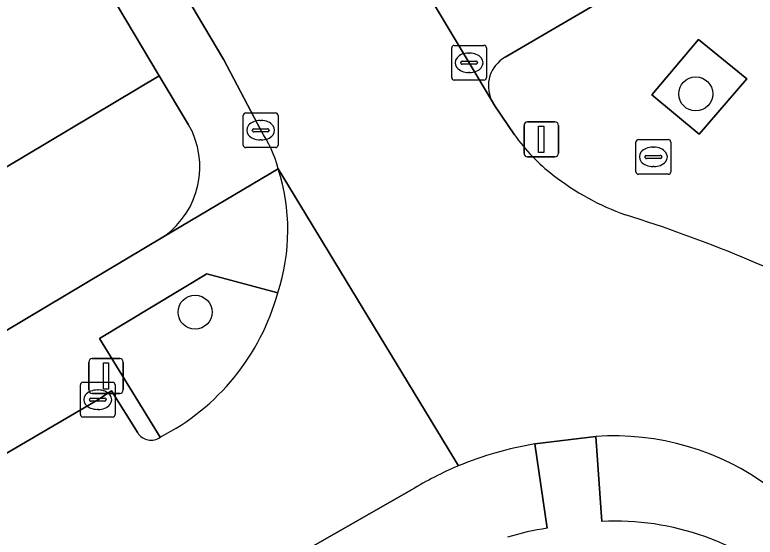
# Model space of a CAD drawing. Extents: x 159217 to 160349, y 381246 to 382172.
# Drawn here: x 160228.93 to 160250.22, y 382006.69 to 382021.7 of the extents above; entities that cross this region are included whole.
import ezdxf

# ---------------------------------------------------------------- set-up
doc = ezdxf.new("R2010")
doc.units = 0
for name, color, linetype in [('IMGEO_Boom', 7, 'Continuous'), ('IMGEO_Erf', 7, 'Continuous'), ('IMGEO_Groenvoorziening', 7, 'Continuous'), ('IMGEO_Kolk', 7, 'Continuous'), ('IMGEO_Lichtmast', 7, 'Continuous'), ('IMGEO_Pand', 7, 'Continuous'), ('IMGEO_Parkeervlak_open', 7, 'Continuous'), ('IMGEO_Rijbaan_lokaal_open', 7, 'Continuous'), ('IMGEO_Rioolput', 7, 'Continuous'), ('IMGEO_Voetpad_open', 7, 'Continuous')]:
    doc.layers.add(name, color=color, linetype=linetype)

msp = doc.modelspace()

# ---------------------------------------------------------------- linework, layer by layer
at = {"layer": 'IMGEO_Boom'}
for centre in [(160248.507, 382019.429), (160234.114, 382013.158)]:
    msp.add_circle(centre, 0.489, dxfattribs=at)
at = {"layer": 'IMGEO_Erf'}
for points in [[(160233.929, 382018.543), (160233.082, 382019.946), (160225.46, 382015.406), (160220.047, 382012.182), (160214.635, 382008.958), (160209.222, 382005.734), (160203.81, 382002.51), (160199.595, 382000), (160198.272, 381999.212), (160197.801, 382000), (160194.739, 382005.121), (160199.034, 382007.682), (160200.285, 382008.428), (160199.136, 382010.356), (160199.038, 382010.521), (160198.981, 382010.617), (160204.393, 382013.84), (160207.546, 382015.718), (160208.848, 382013.532), (160211.108, 382014.879), (160209.911, 382016.888), (160215.324, 382020.112), (160216.519, 382018.105), (160221.931, 382021.33)], [(160200.308, 381995.717), (160207.493, 382000), (160233.231, 382015.343)]]:
    msp.add_lwpolyline(points, dxfattribs=at)
msp.add_arc((160231.806, 382017.33), 2.445, 305.646, 29.7442, dxfattribs=at)
at = {"layer": 'IMGEO_Groenvoorziening'}
msp.add_lwpolyline([(160248.59, 382020.992), (160247.245, 382019.401), (160248.607, 382018.269), (160249.972, 382019.861)], close=True, dxfattribs=at)
for points in [[(160236.491, 382013.715), (160234.454, 382014.259), (160231.366, 382012.403), (160233.113, 382009.567)], [(160245.635, 382009.589), (160245.808, 382007.146)], [(160244.238, 382006.95), (160243.884, 382009.373)], [(160240.337, 382008.053), (160234.457, 382004.7), (160234.236, 382004.55)]]:
    msp.add_lwpolyline(points, dxfattribs=at)
for centre, radius, start, end in [((160230.111, 382015.462), 6.615, 296.9924, 344.691), ((160246.144, 382002.037), 7.569, 53.5064, 93.8582), ((160245.548, 381999.451), 10.06, 99.5227, 112.6016), ((160245.561, 381999.472), 10.046, 112.7137, 121.3328), ((160246.187, 381999.465), 7.69, 47.976, 92.8254), ((160245.503, 381998.72), 8.327, 98.7416, 106.7843)]:
    msp.add_arc(centre, radius, start, end, dxfattribs=at)
at = {"layer": 'IMGEO_Kolk'}
for p, q in [((160241.491, 382019.899), (160241.491, 382020.751)), ((160241.566, 382020.825), (160242.418, 382020.825)), ((160242.492, 382020.751), (160242.492, 382019.899)), ((160241.979, 382020.605), (160242.004, 382020.605)), ((160241.75, 382020.319), (160241.75, 382020.331)), ((160241.793, 382020.368), (160242.191, 382020.368)), ((160242.234, 382020.331), (160242.234, 382020.319)), ((160242.188, 382020.282), (160241.79, 382020.282)), ((160242.002, 382020.045), (160241.977, 382020.045)), ((160242.418, 382019.825), (160241.566, 382019.825)), ((160235.574, 382018.886), (160236.426, 382018.886)), ((160235.499, 382017.96), (160235.499, 382018.812)), ((160235.987, 382018.666), (160236.012, 382018.666)), ((160236.5, 382018.812), (160236.5, 382017.96)), ((160235.758, 382018.38), (160235.758, 382018.392)), ((160235.801, 382018.429), (160236.199, 382018.429)), ((160236.242, 382018.392), (160236.242, 382018.38)), ((160236.196, 382018.343), (160235.798, 382018.343)), ((160236.01, 382018.106), (160235.985, 382018.106)), ((160236.426, 382017.886), (160235.574, 382017.886)), ((160230.815, 382010.217), (160230.815, 382011.069)), ((160230.89, 382011.143), (160231.742, 382011.143)), ((160231.816, 382011.069), (160231.816, 382010.217)), ((160231.303, 382010.923), (160231.328, 382010.923)), ((160231.074, 382010.637), (160231.074, 382010.649)), ((160231.512, 382010.6), (160231.114, 382010.6)), ((160231.117, 382010.686), (160231.515, 382010.686)), ((160231.558, 382010.649), (160231.558, 382010.637)), ((160231.326, 382010.363), (160231.301, 382010.363)), ((160231.742, 382010.143), (160230.89, 382010.143))]:
    msp.add_line(p, q, dxfattribs=at)
for points in [[(160241.491, 382019.899), (160241.491, 382020.751)], [(160241.566, 382020.825), (160242.418, 382020.825)], [(160242.492, 382020.751), (160242.492, 382019.899)], [(160242.418, 382019.825), (160241.566, 382019.825)], [(160235.574, 382018.886), (160236.426, 382018.886)], [(160235.499, 382017.96), (160235.499, 382018.812)], [(160236.5, 382018.812), (160236.5, 382017.96)], [(160236.426, 382017.886), (160235.574, 382017.886)], [(160230.815, 382010.217), (160230.815, 382011.069)], [(160230.89, 382011.143), (160231.742, 382011.143)], [(160231.816, 382011.069), (160231.816, 382010.217)], [(160231.742, 382010.143), (160230.89, 382010.143)]]:
    msp.add_lwpolyline(points, dxfattribs=at)
for centre, radius, start, end in [((160241.568, 382020.749), 0.0765, 91.552, 178.448), ((160241.568, 382020.749), 0.0765, 91.552, 178.448), ((160242.416, 382020.749), 0.0765, 1.552, 88.448), ((160242.416, 382020.749), 0.0765, 1.552, 88.448), ((160241.79, 382020.328), 0.0403, 85.8775, 175.7526), ((160241.787, 382020.318), 0.0366, 178.938, 274.7102), ((160242.191, 382020.325), 0.043, 264.8664, 352.4533), ((160242.195, 382020.33), 0.0386, 1.7309, 96.639), ((160241.568, 382019.901), 0.0765, 181.552, 268.448), ((160241.568, 382019.901), 0.0765, 181.552, 268.448), ((160242.416, 382019.901), 0.0765, 271.552, 358.448), ((160242.416, 382019.901), 0.0765, 271.552, 358.448), ((160235.576, 382018.81), 0.0765, 91.552, 178.448), ((160235.576, 382018.81), 0.0765, 91.552, 178.448), ((160236.424, 382018.81), 0.0765, 1.552, 88.448), ((160236.424, 382018.81), 0.0765, 1.552, 88.448), ((160235.798, 382018.389), 0.0403, 85.8775, 175.7526), ((160236.203, 382018.391), 0.0386, 1.7309, 96.639), ((160235.795, 382018.379), 0.0366, 178.938, 274.7102), ((160236.199, 382018.386), 0.043, 264.8664, 352.4533), ((160235.576, 382017.962), 0.0765, 181.552, 268.448), ((160235.576, 382017.962), 0.0765, 181.552, 268.448), ((160236.424, 382017.962), 0.0765, 271.552, 358.448), ((160236.424, 382017.962), 0.0765, 271.552, 358.448), ((160230.892, 382011.067), 0.0765, 91.552, 178.448), ((160230.892, 382011.067), 0.0765, 91.552, 178.448), ((160231.74, 382011.067), 0.0765, 1.552, 88.448), ((160231.74, 382011.067), 0.0765, 1.552, 88.448), ((160231.114, 382010.646), 0.0403, 85.8775, 175.7526), ((160231.111, 382010.636), 0.0366, 178.938, 274.7102), ((160231.515, 382010.643), 0.043, 264.8664, 352.4533), ((160231.519, 382010.648), 0.0386, 1.7309, 96.639), ((160230.892, 382010.219), 0.0765, 181.552, 268.448), ((160230.892, 382010.219), 0.0765, 181.552, 268.448), ((160231.74, 382010.219), 0.0765, 271.552, 358.448), ((160231.74, 382010.219), 0.0765, 271.552, 358.448)]:
    msp.add_arc(centre, radius, start, end, dxfattribs=at)
for centre, major_axis, ratio, start_param, end_param in [((160241.978, 382020.325), (-0.387, 0.002), 0.722429, 4.712389, 7.853982), ((160242.003, 382020.325), (-0.39, 0.002), 0.717154, 1.570796, 4.712389), ((160235.986, 382018.386), (-0.387, 0.002), 0.722429, 4.712389, 7.853982), ((160236.011, 382018.386), (-0.39, 0.002), 0.717154, 1.570796, 4.712389), ((160231.302, 382010.643), (-0.387, 0.002), 0.722429, 4.712389, 7.853982), ((160231.327, 382010.643), (-0.39, 0.002), 0.717154, 1.570796, 4.712389)]:
    msp.add_ellipse(centre, major_axis=major_axis, ratio=ratio, start_param=start_param, end_param=end_param, dxfattribs=at)
at = {"layer": 'IMGEO_Lichtmast'}
for p, q in [((160243.67, 382018.624), (160244.46, 382018.624)), ((160244.46, 382018.624), (160243.67, 382018.624)), ((160243.57, 382017.724), (160243.57, 382018.524)), ((160243.57, 382018.524), (160243.57, 382017.724)), ((160244.56, 382018.524), (160244.56, 382017.724)), ((160244.56, 382017.724), (160244.56, 382018.524)), ((160244.46, 382017.624), (160243.67, 382017.624)), ((160243.67, 382017.624), (160244.46, 382017.624)), ((160231.158, 382011.824), (160231.948, 382011.824)), ((160231.948, 382011.824), (160231.158, 382011.824)), ((160231.058, 382010.924), (160231.058, 382011.724)), ((160231.058, 382011.724), (160231.058, 382010.924)), ((160232.048, 382011.724), (160232.048, 382010.924)), ((160232.048, 382010.924), (160232.048, 382011.724)), ((160231.948, 382010.824), (160231.158, 382010.824)), ((160231.158, 382010.824), (160231.948, 382010.824))]:
    msp.add_line(p, q, dxfattribs=at)
for points in [[(160243.99, 382018.499), (160244.14, 382018.499), (160244.14, 382017.749), (160243.99, 382017.749), (160243.99, 382018.499)], [(160231.478, 382011.699), (160231.628, 382011.699), (160231.628, 382010.949), (160231.478, 382010.949), (160231.478, 382011.699)]]:
    msp.add_lwpolyline(points, dxfattribs=at)
for centre, start, end in [((160243.67, 382018.524), 90, 180), ((160243.67, 382018.524), 90, 180), ((160244.46, 382018.524), 0, 90), ((160244.46, 382018.524), 360, 90), ((160243.67, 382017.724), 180, 270), ((160243.67, 382017.724), 180, 270), ((160244.46, 382017.724), 270, 0), ((160244.46, 382017.724), 270, 0), ((160231.158, 382011.724), 90, 180), ((160231.158, 382011.724), 90, 180), ((160231.948, 382011.724), 0, 90), ((160231.948, 382011.724), 360, 90), ((160231.158, 382010.924), 180, 270), ((160231.158, 382010.924), 180, 270), ((160231.948, 382010.924), 270, 0), ((160231.948, 382010.924), 270, 0)]:
    msp.add_arc(centre, 0.1, start, end, dxfattribs=at)
at = {"layer": 'IMGEO_Pand'}
msp.add_lwpolyline([(160225.46, 382015.406), (160233.082, 382019.946), (160228.248, 382028.054), (160223.954, 382025.494), (160220.691, 382023.549), (160221.931, 382021.33)], close=True, dxfattribs=at)
at = {"layer": 'IMGEO_Parkeervlak_open'}
for points in [[(160243.029, 382020.483), (160246.46, 382022.496), (160241.196, 382031.27), (160237.799, 382029.222)], [(160236.517, 382029.462), (160236.902, 382028.808), (160241.991, 382020.325), (160242.637, 382019.252)]]:
    msp.add_lwpolyline(points, dxfattribs=at)
msp.add_arc((160243.494, 382019.657), 0.948, 119.3889, 205.284, dxfattribs=at)
at = {"layer": 'IMGEO_Rijbaan_lokaal_open'}
for points in [[(160243.295, 382018.254), (160242.736, 382019.087), (160242.637, 382019.252), (160241.991, 382020.325), (160236.902, 382028.808), (160231.787, 382025.73), (160234.942, 382020.406), (160236.001, 382018.386)], [(160236.506, 382017.278), (160241.682, 382008.739)], [(160241.682, 382008.739), (160236.506, 382017.278)], [(160232.464, 382009.692), (160231.712, 382010.896), (160231.316, 382010.643), (160223.218, 382005.903), (160222.241, 382005.321), (160213.308, 382000), (160198.41, 381991.126)], [(160243.884, 382009.373), (160245.635, 382009.589)], [(160234.236, 382004.55), (160234.457, 382004.7), (160240.337, 382008.053)]]:
    msp.add_lwpolyline(points, dxfattribs=at)
for centre, radius, start, end in [((160232.652, 382016.191), 4.005, 15.7574, 33.2473), ((160247.868, 382021.541), 5.632, 215.7083, 232.0669), ((160230.988, 382015.52), 5.792, 341.844, 17.6736), ((160248.98, 382022.946), 7.423, 231.9672, 250.3965), ((160234.308, 381977.006), 40.807, 62.6288, 72.632), ((160230.111, 382015.462), 6.615, 296.9924, 344.691), ((160232.847, 382009.933), 0.453, 212.2163, 305.9799), ((160246.144, 382002.037), 7.569, 53.5064, 93.8582), ((160245.548, 381999.451), 10.06, 99.5227, 112.6016), ((160245.561, 381999.472), 10.046, 112.7137, 121.3328)]:
    msp.add_arc(centre, radius, start, end, dxfattribs=at)
at = {"layer": 'IMGEO_Rioolput'}
for p, q in [((160246.789, 382017.194), (160246.789, 382018.046)), ((160246.864, 382018.12), (160247.716, 382018.12)), ((160247.79, 382018.046), (160247.79, 382017.194)), ((160247.277, 382017.9), (160247.302, 382017.9)), ((160247.048, 382017.614), (160247.048, 382017.626)), ((160247.486, 382017.577), (160247.088, 382017.577)), ((160247.091, 382017.663), (160247.489, 382017.663)), ((160247.532, 382017.626), (160247.532, 382017.614)), ((160247.3, 382017.34), (160247.275, 382017.34)), ((160247.716, 382017.12), (160246.864, 382017.12))]:
    msp.add_line(p, q, dxfattribs=at)
for points in [[(160246.789, 382017.194), (160246.789, 382018.046)], [(160246.864, 382018.12), (160247.716, 382018.12)], [(160247.79, 382018.046), (160247.79, 382017.194)], [(160247.716, 382017.12), (160246.864, 382017.12)]]:
    msp.add_lwpolyline(points, dxfattribs=at)
for centre, radius, start, end in [((160246.866, 382018.044), 0.0765, 91.552, 178.448), ((160246.866, 382018.044), 0.0765, 91.552, 178.448), ((160247.714, 382018.044), 0.0765, 1.552, 88.448), ((160247.714, 382018.044), 0.0765, 1.552, 88.448), ((160247.088, 382017.623), 0.0403, 85.8775, 175.7526), ((160247.085, 382017.613), 0.0366, 178.938, 274.7102), ((160247.489, 382017.62), 0.043, 264.8664, 352.4533), ((160247.493, 382017.625), 0.0386, 1.7309, 96.639), ((160246.866, 382017.196), 0.0765, 181.552, 268.448), ((160246.866, 382017.196), 0.0765, 181.552, 268.448), ((160247.714, 382017.196), 0.0765, 271.552, 358.448), ((160247.714, 382017.196), 0.0765, 271.552, 358.448)]:
    msp.add_arc(centre, radius, start, end, dxfattribs=at)
for centre, major_axis, ratio, start_param, end_param in [((160247.276, 382017.62), (-0.387, 0.002), 0.722429, 4.712389, 7.853982), ((160247.301, 382017.62), (-0.39, 0.002), 0.717154, 1.570796, 4.712389)]:
    msp.add_ellipse(centre, major_axis=major_axis, ratio=ratio, start_param=start_param, end_param=end_param, dxfattribs=at)
at = {"layer": 'IMGEO_Voetpad_open'}
for points in [[(160236.001, 382018.386), (160234.942, 382020.406), (160231.787, 382025.73), (160230.268, 382028.307), (160225.856, 382035.228)], [(160237.799, 382029.222), (160241.196, 382031.27), (160241.279, 382031.545), (160241.932, 382031.925), (160242.183, 382032.072), (160242.654, 382031.294), (160245.093, 382032.785), (160250.057, 382024.535), (160247.385, 382022.919), (160246.704, 382022.507), (160246.46, 382022.496), (160243.029, 382020.483)], [(160228.248, 382028.054), (160233.082, 382019.946), (160233.929, 382018.543)], [(160242.637, 382019.252), (160242.736, 382019.087), (160243.295, 382018.254)], [(160236.506, 382017.278), (160233.231, 382015.343), (160207.493, 382000), (160200.308, 381995.717)], [(160233.231, 382015.343), (160236.506, 382017.278)], [(160233.113, 382009.567), (160231.366, 382012.403), (160234.454, 382014.259), (160236.491, 382013.715)], [(160198.41, 381991.126), (160213.308, 382000), (160222.241, 382005.321), (160223.218, 382005.903), (160231.316, 382010.643), (160231.712, 382010.896), (160232.464, 382009.692)], [(160245.808, 382007.146), (160245.635, 382009.589), (160243.884, 382009.373), (160244.238, 382006.95)]]:
    msp.add_lwpolyline(points, dxfattribs=at)
msp.add_lwpolyline([(160249.972, 382019.861), (160248.607, 382018.269), (160247.245, 382019.401), (160248.59, 382020.992)], close=True, dxfattribs=at)
for centre, radius, start, end in [((160243.494, 382019.657), 0.948, 119.3889, 205.284), ((160231.806, 382017.33), 2.445, 305.646, 29.7442), ((160232.652, 382016.191), 4.005, 15.7574, 33.2473), ((160247.868, 382021.541), 5.632, 215.7083, 232.0669), ((160230.988, 382015.52), 5.792, 341.844, 17.6736), ((160248.98, 382022.946), 7.423, 231.9672, 250.3965), ((160234.308, 381977.006), 40.807, 62.6288, 72.632), ((160232.847, 382009.933), 0.453, 212.2163, 305.9799), ((160246.187, 381999.465), 7.69, 47.976, 92.8254), ((160245.503, 381998.72), 8.327, 98.7416, 106.7843)]:
    msp.add_arc(centre, radius, start, end, dxfattribs=at)

doc.saveas('drawing.dxf')
